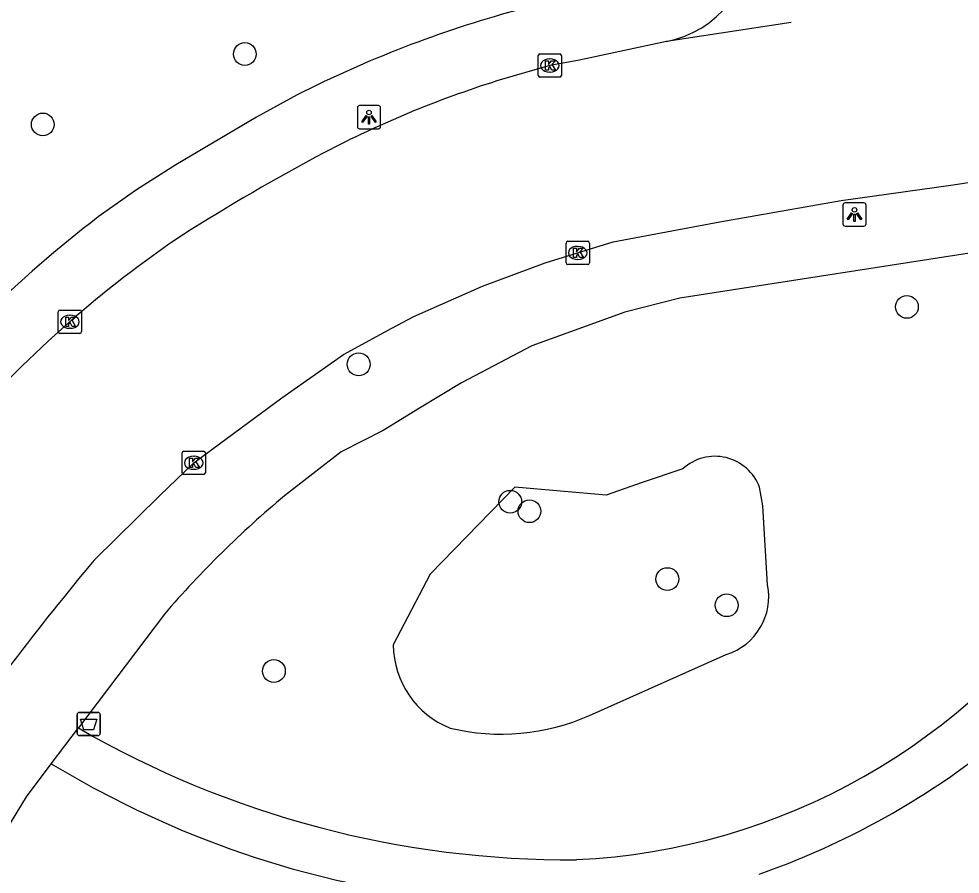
# Model space of a CAD drawing. Extents: x 159822 to 160765, y 380693 to 381634.
# Drawn here: x 160392.53 to 160432.95, y 381483.76 to 381520.47 of the extents above; entities that cross this region are included whole.
import ezdxf

# ---------------------------------------------------------------- set-up
doc = ezdxf.new("R2010")
doc.units = 0
for name, color, linetype in [('IMGEO_Afvalbak', 7, 'Continuous'), ('IMGEO_Boom', 7, 'Continuous'), ('IMGEO_Groenvoorziening', 7, 'Continuous'), ('IMGEO_Kolk', 7, 'Continuous'), ('IMGEO_Lichtpunt', 7, 'Continuous'), ('IMGEO_Rijbaan_lokaal_gesloten', 7, 'Continuous'), ('IMGEO_Rijbaan_lokaal_open', 7, 'Continuous'), ('IMGEO_Voetpad_halfverhard', 7, 'Continuous'), ('IMGEO_Voetpad_open', 7, 'Continuous')]:
    doc.layers.add(name, color=color, linetype=linetype)

msp = doc.modelspace()

# ---------------------------------------------------------------- linework, layer by layer
at = {"layer": 'IMGEO_Afvalbak'}
for p, q in [((160395.033, 381489.803), (160395.033, 381490.603)), ((160395.033, 381490.603), (160395.033, 381489.803)), ((160395.133, 381490.703), (160395.923, 381490.703)), ((160395.923, 381490.703), (160395.133, 381490.703)), ((160396.023, 381490.603), (160396.023, 381489.803)), ((160396.023, 381489.803), (160396.023, 381490.603)), ((160395.923, 381489.703), (160395.133, 381489.703)), ((160395.133, 381489.703), (160395.923, 381489.703))]:
    msp.add_line(p, q, dxfattribs=at)
msp.add_lwpolyline([(160395.176, 381490.417), (160395.88, 381490.417), (160395.731, 381489.947), (160395.325, 381489.947), (160395.176, 381490.417)], dxfattribs=at)
for centre, start, end in [((160395.133, 381490.603), 90, 180), ((160395.133, 381490.603), 90, 180), ((160395.923, 381490.603), 0, 90), ((160395.923, 381490.603), 360, 90), ((160395.133, 381489.803), 180, 270), ((160395.133, 381489.803), 180, 270), ((160395.923, 381489.803), 270, 0), ((160395.923, 381489.803), 270, 0)]:
    msp.add_arc(centre, 0.1, start, end, dxfattribs=at)
at = {"layer": 'IMGEO_Boom'}
for centre in [(160402.233, 381518.963), (160393.558, 381515.94), (160430.661, 381508.11), (160407.122, 381505.644), (160413.627, 381499.744), (160414.452, 381499.338), (160420.374, 381496.423), (160422.923, 381495.3), (160403.481, 381492.476)]:
    msp.add_circle(centre, 0.489, dxfattribs=at)
at = {"layer": 'IMGEO_Groenvoorziening'}
for points in [[(160421.042, 381501.157), (160419.3, 381500.563), (160417.744, 381500.032), (160413.827, 381500.37), (160410.191, 381496.639), (160408.604, 381493.596)], [(160424.476, 381499.569), (160424.33, 381500.363)], [(160424.68, 381496.176), (160424.476, 381499.569)], [(160417.037, 381490.569), (160422.905, 381493.184)]]:
    msp.add_lwpolyline(points, dxfattribs=at)
for centre, radius, start, end in [((160422.42, 381499.658), 2.036, 20.2654, 132.5824), ((160422.128, 381495.668), 2.602, 287.379, 11.264), ((160412.51, 381493.648), 3.906, 180.7656, 247.9455), ((160413.239, 381499.172), 9.404, 256.4947, 293.82)]:
    msp.add_arc(centre, radius, start, end, dxfattribs=at)
at = {"layer": 'IMGEO_Kolk'}
for p, q in [((160414.827, 381518.045), (160414.827, 381518.897)), ((160414.902, 381518.971), (160415.754, 381518.971)), ((160415.828, 381518.897), (160415.828, 381518.045)), ((160415.315, 381518.751), (160415.34, 381518.751)), ((160415.754, 381517.971), (160414.902, 381517.971)), ((160415.338, 381518.191), (160415.313, 381518.191)), ((160416.027, 381509.998), (160416.027, 381510.85)), ((160416.102, 381510.924), (160416.954, 381510.924)), ((160416.515, 381510.704), (160416.54, 381510.704)), ((160417.028, 381510.85), (160417.028, 381509.998)), ((160416.954, 381509.924), (160416.102, 381509.924)), ((160416.538, 381510.144), (160416.513, 381510.144)), ((160394.221, 381507.045), (160394.221, 381507.897)), ((160394.296, 381507.971), (160395.148, 381507.971)), ((160395.222, 381507.897), (160395.222, 381507.045)), ((160394.709, 381507.751), (160394.734, 381507.751)), ((160394.732, 381507.191), (160394.707, 381507.191)), ((160395.148, 381506.971), (160394.296, 381506.971)), ((160399.538, 381500.989), (160399.538, 381501.841)), ((160399.613, 381501.915), (160400.465, 381501.915)), ((160400.539, 381501.841), (160400.539, 381500.989)), ((160400.026, 381501.695), (160400.051, 381501.695)), ((160400.049, 381501.135), (160400.024, 381501.135)), ((160400.465, 381500.915), (160399.613, 381500.915))]:
    msp.add_line(p, q, dxfattribs=at)
for points in [[(160414.827, 381518.045), (160414.827, 381518.897)], [(160414.902, 381518.971), (160415.754, 381518.971)], [(160415.828, 381518.897), (160415.828, 381518.045)], [(160415.148, 381518.671), (160415.271, 381518.671), (160415.271, 381518.52), (160415.401, 381518.671), (160415.565, 381518.671), (160415.419, 381518.52), (160415.572, 381518.271), (160415.42, 381518.271), (160415.335, 381518.435), (160415.271, 381518.368), (160415.271, 381518.271), (160415.148, 381518.271), (160415.148, 381518.671)], [(160415.754, 381517.971), (160414.902, 381517.971)], [(160416.027, 381509.998), (160416.027, 381510.85)], [(160416.102, 381510.924), (160416.954, 381510.924)], [(160417.028, 381510.85), (160417.028, 381509.998)], [(160416.348, 381510.624), (160416.471, 381510.624), (160416.471, 381510.473), (160416.601, 381510.624), (160416.765, 381510.624), (160416.619, 381510.473), (160416.772, 381510.224), (160416.62, 381510.224), (160416.535, 381510.388), (160416.471, 381510.321), (160416.471, 381510.224), (160416.348, 381510.224), (160416.348, 381510.624)], [(160416.954, 381509.924), (160416.102, 381509.924)], [(160394.221, 381507.045), (160394.221, 381507.897)], [(160394.296, 381507.971), (160395.148, 381507.971)], [(160395.222, 381507.897), (160395.222, 381507.045)], [(160394.542, 381507.671), (160394.665, 381507.671), (160394.665, 381507.52), (160394.795, 381507.671), (160394.959, 381507.671), (160394.813, 381507.52), (160394.966, 381507.271), (160394.814, 381507.271), (160394.729, 381507.435), (160394.665, 381507.368), (160394.665, 381507.271), (160394.542, 381507.271), (160394.542, 381507.671)], [(160395.148, 381506.971), (160394.296, 381506.971)], [(160399.538, 381500.989), (160399.538, 381501.841)], [(160399.613, 381501.915), (160400.465, 381501.915)], [(160400.539, 381501.841), (160400.539, 381500.989)], [(160399.859, 381501.615), (160399.982, 381501.615), (160399.982, 381501.464), (160400.112, 381501.615), (160400.276, 381501.615), (160400.13, 381501.464), (160400.283, 381501.215), (160400.131, 381501.215), (160400.046, 381501.379), (160399.982, 381501.312), (160399.982, 381501.215), (160399.859, 381501.215), (160399.859, 381501.615)], [(160400.465, 381500.915), (160399.613, 381500.915)]]:
    msp.add_lwpolyline(points, dxfattribs=at)
for centre, start, end in [((160414.904, 381518.895), 91.552, 178.448), ((160414.904, 381518.895), 91.552, 178.448), ((160415.752, 381518.895), 1.552, 88.448), ((160415.752, 381518.895), 1.552, 88.448), ((160414.904, 381518.047), 181.552, 268.448), ((160414.904, 381518.047), 181.552, 268.448), ((160415.752, 381518.047), 271.552, 358.448), ((160415.752, 381518.047), 271.552, 358.448), ((160416.104, 381510.848), 91.552, 178.448), ((160416.104, 381510.848), 91.552, 178.448), ((160416.952, 381510.848), 1.552, 88.448), ((160416.952, 381510.848), 1.552, 88.448), ((160416.104, 381510), 181.552, 268.448), ((160416.104, 381510), 181.552, 268.448), ((160416.952, 381510), 271.552, 358.448), ((160416.952, 381510), 271.552, 358.448), ((160394.298, 381507.895), 91.552, 178.448), ((160394.298, 381507.895), 91.552, 178.448), ((160395.146, 381507.895), 1.552, 88.448), ((160395.146, 381507.895), 1.552, 88.448), ((160394.298, 381507.047), 181.552, 268.448), ((160394.298, 381507.047), 181.552, 268.448), ((160395.146, 381507.047), 271.552, 358.448), ((160395.146, 381507.047), 271.552, 358.448), ((160399.615, 381501.839), 91.552, 178.448), ((160399.615, 381501.839), 91.552, 178.448), ((160400.463, 381501.839), 1.552, 88.448), ((160400.463, 381501.839), 1.552, 88.448), ((160399.615, 381500.991), 181.552, 268.448), ((160399.615, 381500.991), 181.552, 268.448), ((160400.463, 381500.991), 271.552, 358.448), ((160400.463, 381500.991), 271.552, 358.448)]:
    msp.add_arc(centre, 0.0765, start, end, dxfattribs=at)
for centre, major_axis, ratio, start_param, end_param in [((160415.314, 381518.471), (-0.387, 0.002), 0.722429, 4.712389, 7.853982), ((160415.339, 381518.471), (-0.39, 0.002), 0.717154, 1.570796, 4.712389), ((160416.514, 381510.424), (-0.387, 0.002), 0.722429, 4.712389, 7.853982), ((160416.539, 381510.424), (-0.39, 0.002), 0.717154, 1.570796, 4.712389), ((160394.708, 381507.471), (-0.387, 0.002), 0.722429, 4.712389, 7.853982), ((160394.733, 381507.471), (-0.39, 0.002), 0.717154, 1.570796, 4.712389), ((160400.025, 381501.415), (-0.387, 0.002), 0.722429, 4.712389, 7.853982), ((160400.05, 381501.415), (-0.39, 0.002), 0.717154, 1.570796, 4.712389)]:
    msp.add_ellipse(centre, major_axis=major_axis, ratio=ratio, start_param=start_param, end_param=end_param, dxfattribs=at)
at = {"layer": 'IMGEO_Lichtpunt'}
for p, q in [((160407.066, 381516.655), (160407.066, 381515.848)), ((160407.066, 381516.655), (160407.066, 381515.848)), ((160407.968, 381516.75), (160407.16, 381516.75)), ((160407.968, 381516.75), (160407.16, 381516.75)), ((160408.062, 381515.848), (160408.062, 381516.655)), ((160408.062, 381515.848), (160408.062, 381516.655)), ((160407.16, 381515.754), (160407.968, 381515.754)), ((160407.16, 381515.754), (160407.968, 381515.754)), ((160427.911, 381512.478), (160427.911, 381511.671)), ((160427.911, 381512.478), (160427.911, 381511.671)), ((160428.813, 381512.573), (160428.005, 381512.573)), ((160428.813, 381512.573), (160428.005, 381512.573)), ((160428.907, 381511.671), (160428.907, 381512.478)), ((160428.907, 381511.671), (160428.907, 381512.478)), ((160428.005, 381511.577), (160428.813, 381511.577)), ((160428.005, 381511.577), (160428.813, 381511.577))]:
    msp.add_line(p, q, dxfattribs=at)
for points in [[(160407.44, 381516.319), (160407.479, 381516.291), (160407.291, 381516.029), (160407.253, 381516.056), (160407.44, 381516.319)], [(160407.542, 381516.271), (160407.589, 381516.271), (160407.589, 381515.949), (160407.542, 381515.949), (160407.542, 381516.271)], [(160407.652, 381516.291), (160407.69, 381516.318), (160407.877, 381516.056), (160407.838, 381516.028), (160407.652, 381516.291)], [(160428.285, 381512.142), (160428.324, 381512.114), (160428.136, 381511.852), (160428.098, 381511.879), (160428.285, 381512.142)], [(160428.387, 381512.094), (160428.434, 381512.094), (160428.434, 381511.772), (160428.387, 381511.772), (160428.387, 381512.094)], [(160428.497, 381512.114), (160428.535, 381512.141), (160428.722, 381511.879), (160428.683, 381511.851), (160428.497, 381512.114)]]:
    msp.add_lwpolyline(points, dxfattribs=at)
for centre in [(160407.565, 381516.453), (160428.41, 381512.276)]:
    msp.add_circle(centre, 0.0994, dxfattribs=at)
for centre, start, end in [((160407.16, 381516.655), 90, 180), ((160407.16, 381516.655), 90, 180), ((160407.968, 381516.655), 0, 90), ((160407.968, 381516.655), 0, 90), ((160407.16, 381515.848), 180, 270), ((160407.16, 381515.848), 180, 270), ((160407.968, 381515.848), 270, 0), ((160407.968, 381515.848), 270, 360), ((160428.005, 381512.478), 90, 180), ((160428.005, 381512.478), 90, 180), ((160428.813, 381512.478), 0, 90), ((160428.813, 381512.478), 0, 90), ((160428.005, 381511.671), 180, 270), ((160428.005, 381511.671), 180, 270), ((160428.813, 381511.671), 270, 0), ((160428.813, 381511.671), 270, 360)]:
    msp.add_arc(centre, 0.0946, start, end, dxfattribs=at)
at = {"layer": 'IMGEO_Rijbaan_lokaal_gesloten'}
for points in [[(160425.691, 381520.323), (160425.691, 381520.323), (160420.333, 381519.498)], [(160420.333, 381519.498), (160416.527, 381518.684), (160415.328, 381518.47), (160413.059, 381517.809)], [(160395.768, 381497.242), (160398.572, 381500), (160400.039, 381501.415), (160401.143, 381502.232), (160403.818, 381504.2), (160406.464, 381506.067), (160408.545, 381507.201), (160409.491, 381507.698), (160412.441, 381508.997), (160415.133, 381509.996), (160418.055, 381510.896), (160422.627, 381511.757), (160427.839, 381512.673), (160432.653, 381513.346), (160437.875, 381514.162), (160446.702, 381515.563), (160451.262, 381516.327)]]:
    msp.add_lwpolyline(points, dxfattribs=at)
for centre, radius, start, end in [((160426.795, 381474.211), 45.711, 107.4881, 117.546), ((160449.298, 381432.603), 93.011, 117.98316, 122.33222), ((160426.693, 381470.964), 48.529, 124.0039, 138.6477), ((160491.206, 381417.437), 124.407, 140.09763, 145.29024)]:
    msp.add_arc(centre, radius, start, end, dxfattribs=at)
at = {"layer": 'IMGEO_Rijbaan_lokaal_open'}
msp.add_arc((160419.453, 381523.984), 4.571, 281.0979, 2.1249, dxfattribs=at)
at = {"layer": 'IMGEO_Voetpad_halfverhard'}
msp.add_lwpolyline([(160398.838, 381485.942), (160399.585, 381485.623), (160400.268, 381485.346), (160401.638, 381484.828), (160402.683, 381484.477), (160404.264, 381483.989), (160406.166, 381483.505), (160408.345, 381483.056), (160409.503, 381482.872), (160410.464, 381482.74), (160411.59, 381482.615), (160412.682, 381482.525), (160413.685, 381482.463), (160414.781, 381482.426), (160415.825, 381482.417), (160416.704, 381482.43)], dxfattribs=at)
for centre, radius, start, end in [((160415.15, 381512.067), 27.72, 272.7499, 326.3006), ((160416.135, 381526.374), 41.997, 239.9184, 270.4706), ((160416.48, 381525.9), 43.679, 238.9068, 246.1774), ((160413.048, 381515.986), 34.143, 289.268, 307.04)]:
    msp.add_arc(centre, radius, start, end, dxfattribs=at)
at = {"layer": 'IMGEO_Voetpad_open'}
for points in [[(160404.479, 381517.209), (160402.739, 381516.249), (160399.27, 381514.213), (160397.579, 381513.127), (160395.939, 381511.974)], [(160444.639, 381512.172), (160434.552, 381510.601), (160420.912, 381508.477), (160418.549, 381507.889), (160414.553, 381506.438), (160411.53, 381504.853), (160409.739, 381503.759), (160408.172, 381502.802), (160406.369, 381501.891), (160403.938, 381500)], [(160398.777, 381494.918), (160395.085, 381490.034)], [(160393.923, 381488.496), (160395.085, 381490.034)], [(160387.082, 381477.146), (160387.981, 381478.766), (160389.115, 381480.811), (160390.02, 381482.443), (160392.854, 381487.082), (160393.923, 381488.496)]]:
    msp.add_lwpolyline(points, dxfattribs=at)
for centre, radius, start, end in [((160427.005, 381472.78), 49.813, 105.3111, 116.8852), ((160430.386, 381467.277), 56.43, 127.6205, 140.8599), ((160432.217, 381466.12), 44.131, 129.8509, 139.2653)]:
    msp.add_arc(centre, radius, start, end, dxfattribs=at)

doc.saveas('drawing.dxf')
